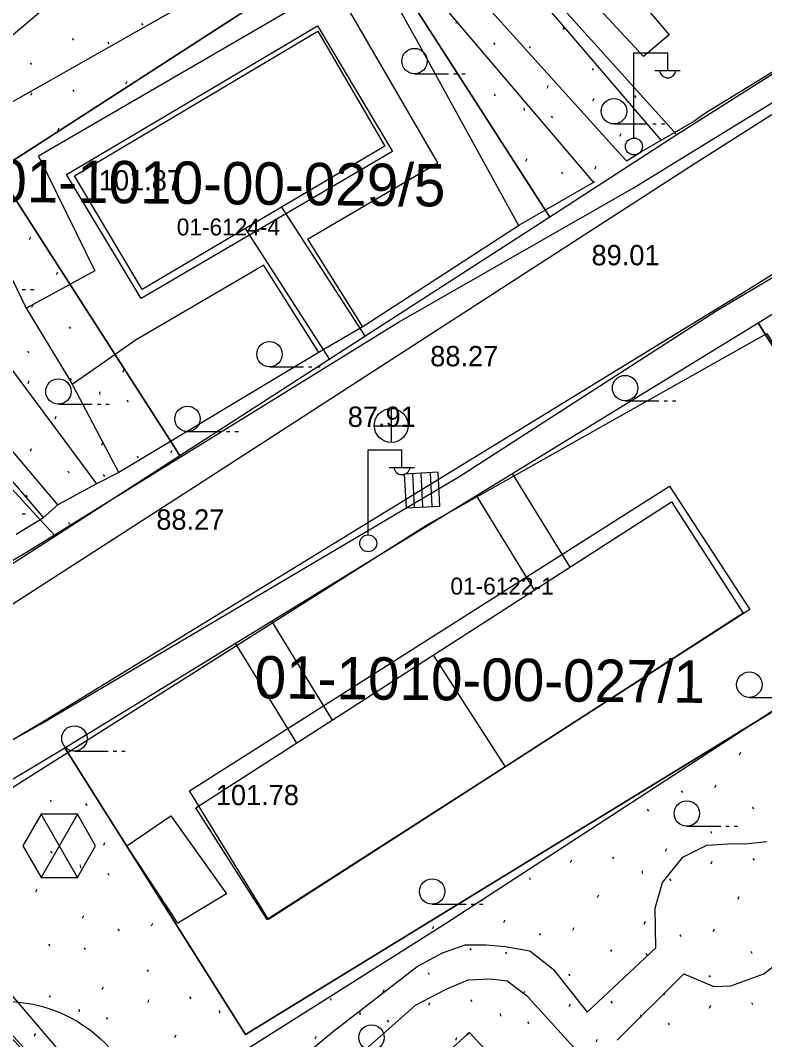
# Model space of a CAD drawing. Extents: x 412225 to 413380, y 4456471 to 4457189.
# Drawn here: x 412615.8 to 412659.7, y 4456938.5 to 4456998.7 of the extents above; entities that cross this region are included whole.
import ezdxf

# ---------------------------------------------------------------- set-up
doc = ezdxf.new("R2010")
doc.units = 0
for name, color, linetype in [('0_HALİHAZIR', 7, 'Continuous'), ('0_KADASTRO', 7, 'Continuous'), ('Level 27', 7, 'Continuous'), ('Level 41', 7, 'Continuous'), ('Level 56', 7, 'Continuous'), ('Level 57', 7, 'Continuous'), ('Level 58', 7, 'Continuous'), ('Level 59', 7, 'Continuous'), ('Level 62', 7, 'Continuous')]:
    doc.layers.add(name, color=color, linetype=linetype)

msp = doc.modelspace()

# ---------------------------------------------------------------- linework, layer by layer
at = {"layer": '0_HALİHAZIR'}
for p, q in [((412652.01, 4456991.767), (412652.01, 4456996.767)), ((412652.01, 4456996.767), (412654.01, 4456996.767)), ((412654.01, 4456995.767), (412654.01, 4456996.767)), ((412639.063, 4456995.535), (412641.063, 4456995.535)), ((412641.363, 4456995.535), (412641.563, 4456995.535)), ((412641.863, 4456995.535), (412642.063, 4456995.535)), ((412653.25, 4456995.727), (412654.75, 4456995.727)), ((412650.84, 4456992.574), (412652.84, 4456992.574)), ((412653.14, 4456992.574), (412653.34, 4456992.574)), ((412653.64, 4456992.574), (412653.84, 4456992.574)), ((412615.899, 4456982.804), (412616.099, 4456982.804)), ((412616.399, 4456982.804), (412616.599, 4456982.804)), ((412630.502, 4456978.233), (412632.502, 4456978.233)), ((412632.802, 4456978.233), (412633.002, 4456978.233)), ((412633.302, 4456978.233), (412633.502, 4456978.233)), ((412618.038, 4456976.031), (412620.038, 4456976.031)), ((412620.338, 4456976.031), (412620.538, 4456976.031)), ((412620.838, 4456976.031), (412621.038, 4456976.031)), ((412651.496, 4456976.232), (412653.496, 4456976.232)), ((412653.796, 4456976.232), (412653.996, 4456976.232)), ((412654.296, 4456976.232), (412654.496, 4456976.232)), ((412637.705, 4456973.769), (412637.705, 4456975.769)), ((412636.685, 4456974.759), (412638.685, 4456974.759)), ((412625.661, 4456974.41), (412627.661, 4456974.41)), ((412627.961, 4456974.41), (412628.161, 4456974.41)), ((412628.461, 4456974.41), (412628.661, 4456974.41)), ((412636.32, 4456968.34), (412636.32, 4456973.34)), ((412636.32, 4456973.34), (412638.32, 4456973.34)), ((412638.32, 4456972.34), (412638.32, 4456973.34)), ((412637.56, 4456972.3), (412639.06, 4456972.3)), ((412640.454, 4456972.012), (412638.457, 4456971.906)), ((412640.454, 4456972.012), (412638.457, 4456971.906)), ((412638.457, 4456971.906), (412638.563, 4456969.909)), ((412638.457, 4456971.906), (412638.563, 4456969.909)), ((412639.067, 4456969.936), (412638.961, 4456971.933)), ((412639.561, 4456969.962), (412639.456, 4456971.959)), ((412640.108, 4456969.991), (412640.003, 4456971.988)), ((412640.56, 4456970.015), (412640.454, 4456972.012)), ((412640.56, 4456970.015), (412640.454, 4456972.012)), ((412638.563, 4456969.909), (412640.56, 4456970.015)), ((412638.563, 4456969.909), (412640.56, 4456970.015)), ((412615.898, 4456969.55), (412616.098, 4456969.55)), ((412658.832, 4456958.723), (412660.832, 4456958.723)), ((412618.98, 4456955.546), (412620.98, 4456955.546)), ((412621.28, 4456955.546), (412621.48, 4456955.546)), ((412621.78, 4456955.546), (412621.98, 4456955.546)), ((412619.162, 4456951.819), (412617.01, 4456948.092)), ((412619.162, 4456948.092), (412617.01, 4456951.819)), ((412655.143, 4456951.117), (412657.143, 4456951.117)), ((412657.443, 4456951.117), (412657.643, 4456951.117)), ((412657.943, 4456951.117), (412658.143, 4456951.117)), ((412640.106, 4456946.509), (412642.106, 4456946.509)), ((412642.406, 4456946.509), (412642.606, 4456946.509)), ((412642.906, 4456946.509), (412643.106, 4456946.509))]:
    msp.add_line(p, q, dxfattribs=at)
for points in [[(412618.011, 4456970.089), (412601.784, 4456989.285), (412597.499, 4456993.919), (412584.651, 4457007.493), (412572.447, 4457021.034), (412559.645, 4457035.007), (412549.011, 4457046.675)], [(412616.994, 4457033.123), (412615.623, 4457034.353), (412613.74, 4457032.601), (412613.72, 4457032.213), (412629.486, 4457014.892), (412651.065, 4456990.957), (412651.583, 4456990.393)], [(412653.632, 4456991.615), (412645.891, 4457000.67), (412616.93, 4457033.196)], [(412656.925, 4457019.429), (412653.588, 4457015.721), (412659.676, 4457008.58), (412651.788, 4457000.559), (412654.091, 4456997.831), (412652.575, 4456996.56), (412642.921, 4457006.97), (412635.511, 4457015.142), (412635.976, 4457015.641)], [(412656.902, 4457019.456), (412671.587, 4457002.631), (412656.245, 4456993.201)], [(412638.119, 4456980.873), (412651.942, 4456988.764), (412666.991, 4456998.004), (412671.896, 4457000.992), (412673.08, 4457001.753), (412673.652, 4457002.326), (412673.856, 4457002.93), (412673.857, 4457003.655), (412673.623, 4457004.344), (412673.059, 4457005.297), (412662.749, 4457016.406)], [(412649.642, 4456989.118), (412640.963, 4456999.318), (412630.88, 4457010.14), (412630.62, 4457010.288), (412630.4, 4457010.275), (412630.103, 4457010.181), (412616.891, 4456999.117), (412605.829, 4456989.802), (412605.366, 4456989.327), (412605.264, 4456989.016), (412605.258, 4456988.894), (412605.278, 4456988.808), (412614.848, 4456978.658), (412620.293, 4456971.32)], [(412580.997, 4457008.535), (412604.005, 4456984.694), (412617.154, 4456969.318)], [(412616.09, 4456981.796), (412611.338, 4456991.643), (412634.987, 4457005.042), (412639.214, 4456997.464), (412645.21, 4456986.569)], [(412632.736, 4456985.766), (412640.441, 4456990.272), (412634.326, 4457000.823), (412616.852, 4456990.678), (412620.195, 4456983.902), (412616.153, 4456981.693)], [(412641.688, 4456971.736), (412656.847, 4456981.524), (412669.199, 4456988.855), (412676.709, 4456993.403), (412678.489, 4456994.218), (412679.342, 4456994.346), (412680.722, 4456994.349), (412681.582, 4456994.033), (412682.559, 4456993.489), (412684.171, 4456992.28)], [(412655.55, 4456992.726), (412653.603, 4456991.598)], [(412656.245, 4456993.201), (412655.55, 4456992.726)], [(412653.603, 4456991.598), (412652.448, 4456990.93)], [(412651.583, 4456990.393), (412652.448, 4456990.93)], [(412649.699, 4456989.151), (412645.249, 4456986.594)], [(412645.254, 4456986.597), (412636.061, 4456980.629)], [(412632.743, 4456985.77), (412635.989, 4456980.587)], [(412618.843, 4456977.215), (412622.624, 4456979.852), (412629.725, 4456984.005)], [(412629.713, 4456983.998), (412630.151, 4456984.241)], [(412633.407, 4456979.078), (412630.145, 4456984.251)], [(412618.722, 4456977.444), (412616.09, 4456981.796)], [(412595.013, 4456958.555), (412596.492, 4456957.475), (412597.153, 4456957.238), (412597.959, 4456957.201), (412599.237, 4456957.433), (412600.135, 4456957.874), (412616.154, 4456967.297), (412638.119, 4456980.873)], [(412669.905, 4456964.223), (412640.886, 4456945.35), (412621.912, 4456933.376), (412608.502, 4456949.1), (412639.775, 4456968.887), (412659.868, 4456980.208), (412664.29, 4456973.005)], [(412636.061, 4456980.629), (412633.574, 4456979.178)], [(412633.574, 4456979.178), (412621.612, 4456971.995)], [(412621.612, 4456971.995), (412618.722, 4456977.444)], [(412661.467, 4456887.739), (412645.033, 4456905.513), (412633.541, 4456918.05), (412622.741, 4456930.466), (412609.011, 4456945.402), (412606.932, 4456948.166), (412606.21, 4456949.224), (412605.901, 4456950.124), (412605.894, 4456950.633), (412605.99, 4456950.782), (412606.232, 4456951.131), (412616.975, 4456957.14), (412641.688, 4456971.736)], [(412621.612, 4456971.995), (412620.293, 4456971.32)], [(412620.293, 4456971.32), (412618.011, 4456970.089), (412617.143, 4456969.311)], [(412617.154, 4456969.318), (412615.535, 4456968.346)], [(412627.967, 4456947.122), (412625.089, 4456945.383), (412622.086, 4456949.955), (412624.67, 4456951.722)], [(412624.67, 4456951.722), (412627.967, 4456947.122)], [(412624.357, 4456930.793), (412634.285, 4456939.013), (412639.22, 4456942.837), (412640.709, 4456943.642), (412642.056, 4456944.118), (412643.296, 4456944.104), (412644.407, 4456944.006), (412645.862, 4456943.75), (412647.248, 4456942.677), (412649.259, 4456940.146), (412653.314, 4456943.94), (412653.263, 4456946.272), (412653.698, 4456947.796), (412654.899, 4456949.281), (412656.324, 4456950.004), (412657.579, 4456950.071), (412658.786, 4456950.089), (412659.86, 4456950.219)], [(412651.033, 4456938.484), (412654.972, 4456942.391), (412656.729, 4456941.65), (412657.739, 4456941.698), (412659.686, 4456942.395), (412661.009, 4456943.426), (412661.598, 4456944.397), (412661.618, 4456945.278), (412661.602, 4456946.338), (412661.501, 4456947.674), (412661.532, 4456947.805), (412661.807, 4456947.94), (412662.299, 4456947.751), (412662.395, 4456946.823), (412662.479, 4456945.535), (412662.777, 4456944.104), (412663.585, 4456942.42), (412663.956, 4456941.561), (412663.708, 4456940.676), (412661.943, 4456938.644), (412661.609, 4456938.117)], [(412645.761, 4456941.044), (412644.524, 4456941.972), (412643.543, 4456942.088), (412642.206, 4456942.036), (412640.91, 4456941.478), (412639.096, 4456940.538), (412633.445, 4456935.529), (412625.806, 4456929.138), (412630.972, 4456923.55)], [(412661.467, 4456887.739), (412662.17, 4456887.586), (412663.095, 4456887.959), (412679.73, 4456903.682), (412659.074, 4456926.379), (412645.761, 4456941.044)]]:
    msp.add_lwpolyline(points, dxfattribs=at)
for points in [[(412633.329, 4456998.375), (412637.758, 4456990.945), (412622.931, 4456982.267), (412618.521, 4456989.599)], [(412630.443, 4456945.612), (412625.781, 4456953.194), (412654.128, 4456971.193), (412658.867, 4456963.906)], [(412615.934, 4456949.955), (412617.01, 4456948.092), (412619.162, 4456948.092), (412620.237, 4456949.955), (412619.162, 4456951.819), (412617.01, 4456951.819)]]:
    msp.add_lwpolyline(points, close=True, dxfattribs=at)
for centre, radius in [((412639.063, 4456996.285), 0.75), ((412650.84, 4456993.324), 0.75), ((412652.02, 4456991.243), 0.5), ((412630.502, 4456978.983), 0.75), ((412651.496, 4456976.982), 0.75), ((412618.038, 4456976.781), 0.75), ((412625.661, 4456975.16), 0.75), ((412637.69, 4456974.777), 1), ((412636.331, 4456967.815), 0.5), ((412658.832, 4456959.473), 0.75), ((412618.98, 4456956.296), 0.75), ((412655.143, 4456951.867), 0.75), ((412640.106, 4456947.259), 0.75), ((412636.524, 4456938.642), 0.75)]:
    msp.add_circle(centre, radius, dxfattribs=at)
for centre in [(412654.01, 4456995.771), (412638.321, 4456972.344)]:
    msp.add_arc(centre, 0.474, 184.83843, 355.14641, dxfattribs=at)
at = {"layer": '0_KADASTRO'}
for points in [[(412610.332, 4457040.992), (412625.104, 4457054.128), (412625.322, 4457054.321), (412632.032, 4457046.907), (412617.033, 4457033.569), (412617.129, 4457033.463), (412634.391, 4457014.306), (412654.558, 4456991.925), (412647.057, 4456987.08), (412636.24, 4457003.902), (412635.647, 4457003.52), (412614.398, 4456989.798), (412624.745, 4456973.707), (412625.215, 4456972.976), (412617.864, 4456968.23), (412616.989, 4456969.185), (412581.164, 4457008.273)], [(412627.457, 4456925.548), (412610.535, 4456943.95), (412609.853, 4456946.488), (412610.198, 4456948.664), (412611.072, 4456950.765), (412612.896, 4456952.445), (412618.421, 4456955.74), (412629.081, 4456938.817), (412647.385, 4456950.031), (412670.013, 4456963.896), (412659.665, 4456980.324), (412659.349, 4456980.825), (412662.956, 4456983.053), (412663.251, 4456982.728), (412682.351, 4456961.652), (412697.158, 4456945.313), (412711.723, 4456958.53), (412711.969, 4456958.753), (412714.653, 4456955.79), (412699.879, 4456942.309), (412701.663, 4456940.335), (412731.651, 4456907.154)], [(412673.447, 4456905.083), (412642.309, 4456938.944), (412642.144, 4456938.796), (412627.999, 4456926.037)]]:
    msp.add_lwpolyline(points, dxfattribs=at)
for points in [[(412617.033, 4457033.569), (412632.032, 4457046.907), (412649.43, 4457027.697), (412668.449, 4457006.699), (412669.615, 4457004.71), (412669.079, 4457002.597), (412668.196, 4457000.596), (412654.558, 4456991.925), (412634.391, 4457014.306), (412617.129, 4457033.463)], [(412565.155, 4456996.219), (412579.783, 4457009.779), (412581.164, 4457008.273), (412616.989, 4456969.185), (412617.864, 4456968.23), (412604.785, 4456959.819), (412602.573, 4456958.764), (412600.503, 4456958.758), (412598.437, 4456960.001), (412566.106, 4456995.183)], [(412614.398, 4456989.798), (412635.647, 4457003.52), (412636.24, 4457003.902), (412647.057, 4456987.08), (412625.215, 4456972.976), (412624.745, 4456973.707)], [(412618.421, 4456955.74), (412659.349, 4456980.825), (412659.665, 4456980.324), (412670.013, 4456963.896), (412647.385, 4456950.031), (412629.081, 4456938.817)], [(412627.457, 4456925.548), (412627.999, 4456926.037), (412642.144, 4456938.796), (412642.309, 4456938.944), (412673.447, 4456905.083), (412673.248, 4456904.903), (412658.594, 4456891.688)]]:
    msp.add_lwpolyline(points, close=True, dxfattribs=at)
at = {"layer": 'Level 27'}
for points in [[(412592.561, 4457090.519), (412625.322, 4457054.321), (412632.032, 4457046.907), (412649.43, 4457027.697), (412649.43, 4457027.697), (412668.449, 4457006.699), (412669.615, 4457004.71), (412669.079, 4457002.597), (412668.196, 4457000.596), (412654.558, 4456991.925), (412647.057, 4456987.08), (412625.215, 4456972.976), (412617.864, 4456968.23), (412604.785, 4456959.819), (412602.573, 4456958.764), (412600.503, 4456958.758), (412598.437, 4456960.001), (412566.106, 4456995.183), (412565.155, 4456996.219), (412533.021, 4457031.187), (412532.637, 4457031.604)], [(412698.351, 4456863.216), (412671.009, 4456893.019), (412663.67, 4456886.167), (412658.594, 4456891.688), (412627.457, 4456925.548), (412610.535, 4456943.95), (412609.853, 4456946.488), (412610.198, 4456948.664), (412611.072, 4456950.765), (412612.896, 4456952.445), (412618.421, 4456955.74), (412659.349, 4456980.825), (412662.956, 4456983.053), (412675.647, 4456990.653), (412677.81, 4456991.799), (412679.882, 4456991.945), (412681.966, 4456991.421), (412682.158, 4456991.258), (412683.551, 4456990.073), (412683.789, 4456989.871), (412711.969, 4456958.753), (412714.653, 4456955.79), (412757.812, 4456908.134)]]:
    msp.add_lwpolyline(points, dxfattribs=at)
at = {"layer": 'Level 41'}
for p, q in [((412622.943, 4456998.506), (412623.013, 4456998.399)), ((412641.519, 4456998.524), (412641.591, 4456998.683)), ((412647.821, 4456998.251), (412647.891, 4456998.144)), ((412618.849, 4456997.619), (412618.919, 4456997.511)), ((412620.946, 4456997.405), (412621.016, 4456997.297)), ((412643.727, 4456997.364), (412643.797, 4456997.256)), ((412645.824, 4456997.15), (412645.894, 4456997.043)), ((412616.378, 4456996.191), (412616.448, 4456996.083)), ((412649.549, 4456995.851), (412649.619, 4456995.744)), ((412618.885, 4456994.588), (412618.955, 4456994.48)), ((412622.018, 4456994.94), (412622.09, 4456995.098)), ((412646.896, 4456994.685), (412646.968, 4456994.844)), ((412616.417, 4456994.268), (412616.49, 4456994.428)), ((412643.763, 4456994.333), (412643.833, 4456994.226)), ((412649.587, 4456993.929), (412649.661, 4456994.088)), ((412652.055, 4456994.249), (412652.125, 4456994.141)), ((412645.513, 4456993.524), (412645.529, 4456993.364)), ((412647.138, 4456993.038), (412647.207, 4456992.93)), ((412618.012, 4456992.192), (412618.085, 4456992.351)), ((412651.182, 4456991.852), (412651.255, 4456992.012)), ((412645.645, 4456990.379), (412645.717, 4456990.538)), ((412647.734, 4456989.742), (412647.804, 4456989.635)), ((412649.724, 4456989.929), (412649.797, 4456990.088)), ((412616.33, 4456985.759), (412616.403, 4456985.918)), ((412617.924, 4456983.682), (412617.998, 4456983.842)), ((412616.467, 4456981.759), (412616.539, 4456981.918)), ((412618.675, 4456980.599), (412618.745, 4456980.492)), ((412616.204, 4456979.172), (412616.274, 4456979.064)), ((412621.844, 4456977.921), (412621.916, 4456978.079)), ((412616.243, 4456977.249), (412616.316, 4456977.408)), ((412618.711, 4456977.569), (412618.781, 4456977.461)), ((412620.461, 4456976.76), (412620.477, 4456976.6)), ((412622.086, 4456976.273), (412622.155, 4456976.166)), ((412617.837, 4456975.173), (412617.911, 4456975.332)), ((412620.594, 4456973.614), (412620.665, 4456973.774)), ((412616.38, 4456973.25), (412616.452, 4456973.409)), ((412622.682, 4456972.977), (412622.752, 4456972.87)), ((412624.672, 4456973.165), (412624.745, 4456973.324)), ((412618.588, 4456972.09), (412618.658, 4456971.982)), ((412620.685, 4456971.876), (412620.755, 4456971.769)), ((412616.117, 4456970.662), (412616.187, 4456970.554)), ((412618.624, 4456969.059), (412618.694, 4456968.952)), ((412658.254, 4456955.324), (412658.327, 4456955.483)), ((412654.806, 4456953.213), (412654.876, 4456953.106)), ((412656.796, 4456953.401), (412656.869, 4456953.56)), ((412617.541, 4456952.666), (412617.611, 4456952.558)), ((412619.638, 4456952.452), (412619.708, 4456952.344)), ((412652.809, 4456952.113), (412652.879, 4456952.005)), ((412659.004, 4456952.241), (412659.074, 4456952.133)), ((412656.534, 4456950.813), (412656.603, 4456950.706)), ((412620.71, 4456949.987), (412620.783, 4456950.145)), ((412617.577, 4456949.635), (412617.647, 4456949.527)), ((412653.88, 4456949.647), (412653.953, 4456949.806)), ((412619.327, 4456948.826), (412619.344, 4456948.666)), ((412648.279, 4456948.976), (412648.353, 4456949.135)), ((412650.748, 4456949.296), (412650.818, 4456949.188)), ((412656.572, 4456948.891), (412656.646, 4456949.05)), ((412659.04, 4456949.211), (412659.11, 4456949.103)), ((412620.952, 4456948.339), (412621.021, 4456948.232)), ((412652.498, 4456948.487), (412652.514, 4456948.326)), ((412645.83, 4456948.085), (412645.899, 4456947.977)), ((412654.123, 4456948), (412654.192, 4456947.892)), ((412616.704, 4456947.239), (412616.778, 4456947.398)), ((412649.874, 4456946.899), (412649.948, 4456947.059)), ((412658.167, 4456946.814), (412658.24, 4456946.974)), ((412619.46, 4456945.681), (412619.532, 4456945.84)), ((412623.539, 4456945.231), (412623.611, 4456945.39)), ((412640.124, 4456945.061), (412640.196, 4456945.22)), ((412644.338, 4456945.426), (412644.409, 4456945.585)), ((412652.63, 4456945.341), (412652.702, 4456945.5)), ((412621.549, 4456945.043), (412621.619, 4456944.936)), ((412646.426, 4456944.788), (412646.496, 4456944.682)), ((412648.416, 4456944.976), (412648.489, 4456945.135)), ((412654.719, 4456944.704), (412654.789, 4456944.597)), ((412656.709, 4456944.891), (412656.782, 4456945.051)), ((412617.454, 4456944.156), (412617.524, 4456944.048)), ((412625.747, 4456944.071), (412625.817, 4456943.963)), ((412619.551, 4456943.943), (412619.621, 4456943.835)), ((412642.332, 4456943.901), (412642.402, 4456943.794)), ((412644.429, 4456943.688), (412644.499, 4456943.58)), ((412650.625, 4456943.816), (412650.695, 4456943.709)), ((412652.722, 4456943.603), (412652.791, 4456943.495)), ((412658.917, 4456943.732), (412658.987, 4456943.624)), ((412623.276, 4456942.643), (412623.346, 4456942.536)), ((412639.861, 4456942.474), (412639.931, 4456942.366)), ((412648.154, 4456942.389), (412648.224, 4456942.281)), ((412656.446, 4456942.304), (412656.516, 4456942.196)), ((412620.623, 4456941.477), (412620.696, 4456941.636)), ((412617.49, 4456941.125), (412617.56, 4456941.018)), ((412625.783, 4456941.041), (412625.853, 4456940.933)), ((412637.208, 4456941.308), (412637.281, 4456941.466)), ((412645.501, 4456941.223), (412645.573, 4456941.381)), ((412653.793, 4456941.138), (412653.866, 4456941.296)), ((412623.315, 4456940.721), (412623.388, 4456940.88)), ((412634.075, 4456940.956), (412634.145, 4456940.848)), ((412639.9, 4456940.551), (412639.973, 4456940.71)), ((412642.368, 4456940.871), (412642.438, 4456940.763)), ((412648.192, 4456940.466), (412648.266, 4456940.625)), ((412650.661, 4456940.786), (412650.731, 4456940.678)), ((412656.485, 4456940.381), (412656.558, 4456940.541)), ((412658.953, 4456940.701), (412659.023, 4456940.593)), ((412619.24, 4456940.316), (412619.257, 4456940.156)), ((412620.865, 4456939.83), (412620.934, 4456939.722)), ((412627.533, 4456940.232), (412627.549, 4456940.071)), ((412635.825, 4456940.147), (412635.842, 4456939.987)), ((412644.118, 4456940.062), (412644.134, 4456939.902)), ((412652.41, 4456939.977), (412652.427, 4456939.817)), ((412637.45, 4456939.66), (412637.519, 4456939.552)), ((412645.743, 4456939.575), (412645.812, 4456939.468)), ((412654.036, 4456939.49), (412654.104, 4456939.383)), ((412616.617, 4456938.729), (412616.69, 4456938.889)), ((412624.909, 4456938.644), (412624.983, 4456938.804)), ((412633.202, 4456938.56), (412633.276, 4456938.719)), ((412641.494, 4456938.475), (412641.568, 4456938.634)), ((412649.787, 4456938.39), (412649.861, 4456938.549))]:
    msp.add_line(p, q, dxfattribs=at)
at = {"layer": 'Level 57'}
for points in [[(412632.032, 4457046.907), (412617.033, 4457033.569), (412634.391, 4457014.306), (412654.558, 4456991.925)], [(412547.291, 4457045.231), (412579.783, 4457009.779), (412581.164, 4457008.273), (412616.989, 4456969.185), (412617.864, 4456968.23)], [(412625.215, 4456972.976), (412624.745, 4456973.707), (412614.398, 4456989.798), (412635.647, 4457003.52), (412636.24, 4457003.902), (412647.057, 4456987.08)], [(412618.421, 4456955.74), (412629.081, 4456938.817), (412647.385, 4456950.031), (412670.013, 4456963.896), (412659.665, 4456980.324), (412659.349, 4456980.825)], [(412627.457, 4456925.548), (412627.999, 4456926.037), (412642.144, 4456938.796), (412642.309, 4456938.944), (412673.447, 4456905.083), (412673.248, 4456904.903), (412658.594, 4456891.688)]]:
    msp.add_lwpolyline(points, dxfattribs=at)
at = {"layer": 'Level 58'}
msp.add_circle((412614.851, 4456932.373), 8.4, dxfattribs=at)
at = {"layer": 'Level 59'}
for p, q in [((412631.217, 4456987.665), (412636.144, 4456980.033)), ((412629.061, 4456986.393), (412634.043, 4456978.677)), ((412648.249, 4456966.411), (412644.858, 4456971.944)), ((412646.146, 4456965.058), (412642.727, 4456970.637)), ((412634.212, 4456957.377), (412630.629, 4456963.223)), ((412632.109, 4456956.024), (412628.498, 4456961.916)), ((412640.166, 4456961.209), (412644.421, 4456954.62))]:
    msp.add_line(p, q, dxfattribs=at)
for points in [[(412622.974, 4456982.804), (412618.985, 4456989.516), (412633.363, 4456998.059), (412637.303, 4456991.254)], [(412626.155, 4456952.192), (412640.166, 4456961.209), (412654.228, 4456970.259), (412658.475, 4456963.683), (412644.421, 4456954.62), (412630.368, 4456945.613)]]:
    msp.add_lwpolyline(points, close=True, dxfattribs=at)
at = {"layer": 'Level 62'}
for points in [[(412667.934, 4456998.06), (412655.637, 4456990.241), (412648.142, 4456985.4), (412626.3, 4456971.296), (412618.947, 4456966.549), (412605.521, 4456957.914)], [(412611.641, 4456954.025), (412617.386, 4456957.452), (412658.301, 4456982.528), (412661.917, 4456984.762), (412675.918, 4456993.147)]]:
    msp.add_lwpolyline(points, dxfattribs=at)

# ---------------------------------------------------------------- texts
at = {"layer": '0_HALİHAZIR'}
for s, p in [('101.87', (412620.425, 4456988.646)), ('89.01', (412649.515, 4456984.23)), ('88.27', (412639.991, 4456978.268)), ('87.91', (412635.123, 4456974.689)), ('88.27', (412623.818, 4456968.619)), ('101.78', (412627.332, 4456952.358))]:
    msp.add_text(s, height=1.2, dxfattribs=at).set_placement(p)
at = {"layer": '0_KADASTRO'}
for s, p in [('01-6124-4', (412625.026, 4456985.991)), ('01-6124-4', (412625.026, 4456985.991)), ('01-6122-1', (412641.184, 4456964.792)), ('01-6122-1', (412641.184, 4456964.792))]:
    msp.add_text(s, height=1, dxfattribs=at).set_placement(p)
at = {"layer": 'Level 56'}
for s, p in [('01-1010-00-029/5', (412614.3, 4456987.97)), ('01-1010-00-027/1', (412629.612, 4456958.665))]:
    msp.add_text(s, height=2.5, rotation=359.4136, dxfattribs=at).set_placement(p)

doc.saveas('drawing.dxf')
